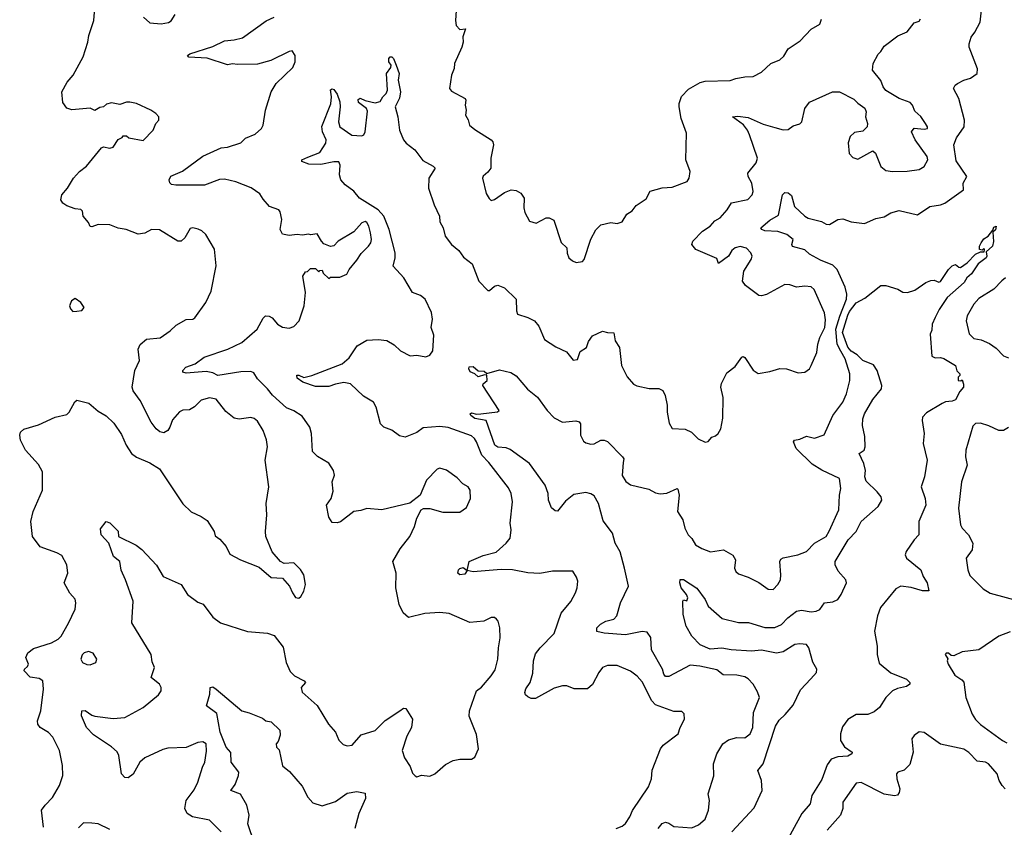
# Model space of a CAD drawing. Extents: x 2056909 to 2160450, y 827444 to 1016825.
# Tile 317 of 501: x 2133091 to 2139029, y 935713 to 940580. Entities that reach past the tile are written whole.
import ezdxf

# ---------------------------------------------------------------- set-up
doc = ezdxf.new("R2010")
doc.units = 0

msp = doc.modelspace()

# ---------------------------------------------------------------- linework, layer by layer
at = {"layer": '0CON10XD'}
for points in [[(2133235, 935712.5), (2133223.3, 935815), (2133245, 935846.7), (2133288.8, 935891.2), (2133331.2, 935965), (2133350.8, 936025), (2133348, 936085), (2133330, 936175), (2133290.8, 936255), (2133265, 936283.8), (2133213.8, 936315), (2133200.8, 936335), (2133199.2, 936355), (2133217.5, 936415), (2133234.3, 936545), (2133230, 936595), (2133208.9, 936608.9), (2133155, 936616.9), (2133118.8, 936655), (2133120, 936665), (2133138.5, 936681.5), (2133144.2, 936695), (2133128.8, 936735), (2133140, 936765), (2133175, 936790.8), (2133282.5, 936825), (2133323, 936847), (2133341.2, 936865), (2133385, 936943.3), (2133425, 937027.5), (2133430, 937065), (2133425, 937087.5), (2133394.2, 937124.2), (2133358.8, 937185), (2133382, 937245), (2133374.3, 937294.3), (2133345, 937350), (2133315, 937366.7), (2133215, 937402), (2133167.3, 937465), (2133158.9, 937555), (2133171.9, 937615), (2133227.5, 937745), (2133228.8, 937855), (2133205, 937900), (2133126, 937985), (2133095.7, 938045.7), (2133090.8, 938075), (2133095.7, 938094.3), (2133115, 938112), (2133205, 938138), (2133305, 938184.2), (2133375, 938201.2), (2133388.8, 938215), (2133422.7, 938277.3), (2133435, 938286.7), (2133508.1, 938268.1), (2133565, 938221.2), (2133612.3, 938192.3), (2133658.8, 938148.8), (2133705, 938080), (2133732.5, 938015), (2133765.8, 937965.8), (2133795, 937943.8), (2133875, 937908.8), (2133933.9, 937873.9), (2134075, 937661.2), (2134125, 937613.3), (2134185, 937586.7), (2134222.1, 937562.1), (2134264.2, 937495), (2134269.3, 937469.3), (2134298.3, 937448.3), (2134335.6, 937405.6), (2134358.8, 937358.8), (2134422.5, 937325), (2134535, 937281.2), (2134608.3, 937218.3), (2134675, 937213.8), (2134718.6, 937165), (2134735.7, 937125), (2134755, 937098), (2134775, 937094.2), (2134787.1, 937102.9), (2134804.4, 937135.6), (2134814.3, 937175), (2134804.3, 937235), (2134785, 937265.8), (2134745, 937307.1), (2134685, 937303.3), (2134663.3, 937315), (2134613, 937373), (2134576, 937465), (2134572.5, 937495), (2134581.9, 937595), (2134577.1, 937665), (2134592.5, 937765), (2134572.1, 937925), (2134585.5, 938005), (2134578.6, 938048.6), (2134559.5, 938105), (2134525, 938160), (2134505, 938177.1), (2134485, 938182.9), (2134415, 938173.1), (2134385, 938178.6), (2134335, 938218.6), (2134275, 938291.9), (2134235, 938300.6), (2134185, 938286.9), (2134145, 938246), (2134115, 938229.2), (2134075, 938225.8), (2134055, 938215.8), (2134012.4, 938167.6), (2133996, 938125), (2133983.8, 938105), (2133960.7, 938089.3), (2133935.8, 938095.8), (2133914.5, 938114.5), (2133882.9, 938155), (2133817.5, 938285), (2133775, 938343.3), (2133770, 938365), (2133785.7, 938465), (2133812.5, 938525), (2133806, 938595), (2133817, 938623), (2133854.6, 938655.4), (2133937.9, 938662.1), (2133998.8, 938705), (2134035, 938739.2), (2134095, 938773.8), (2134134.2, 938775.8), (2134146.8, 938783.2), (2134212.5, 938875), (2134245.8, 938944.2), (2134275.8, 939095.8), (2134265, 939197.5), (2134213.3, 939285), (2134188.3, 939308.3), (2134167.7, 939317.7), (2134135, 939326.2), (2134119.5, 939320.5), (2134086, 939265), (2134065, 939246), (2134044.2, 939244.2), (2133934, 939314), (2133885, 939315.8), (2133845, 939293.8), (2133805, 939286.7), (2133732.5, 939315), (2133685, 939322.9), (2133635, 939342.9), (2133564.3, 939345.7), (2133525, 939331.2), (2133515, 939333.8), (2133505, 939356.7), (2133473.8, 939395), (2133468.8, 939425), (2133460, 939435), (2133425, 939440), (2133375, 939458.6), (2133352, 939475), (2133338.6, 939495), (2133344.2, 939525), (2133379.2, 939565), (2133416, 939625), (2133451.2, 939665), (2133493.2, 939696.8), (2133585, 939806.7), (2133597, 939813), (2133635, 939806.2), (2133655, 939812), (2133685, 939857.5), (2133709.3, 939870.7), (2133715, 939880), (2133735, 939880), (2133748.3, 939868.3), (2133835, 939852.5), (2133896.7, 939915), (2133912.5, 939955), (2133930, 939975), (2133930, 939995), (2133912.5, 940015), (2133882.5, 940035), (2133795, 940074), (2133755, 940083.8), (2133735, 940083.3), (2133695, 940068.8), (2133645, 940078.8), (2133615, 940071.2), (2133595.7, 940054.3), (2133575, 940050), (2133545, 940032.5), (2133515, 940047.5), (2133405, 940036.2), (2133375.9, 940045.9), (2133350.8, 940080.8), (2133344, 940145), (2133376.8, 940203.2), (2133413.3, 940245), (2133474.2, 940355.8), (2133501.4, 940445), (2133506.9, 940485), (2133537.1, 940575), (2133547, 940673)], [(2136942.3, 935705), (2136965, 935734.6), (2136985, 935742.9), (2137005, 935738.1), (2137035, 935716.5), (2137145, 935708.9), (2137185, 935726.9), (2137225, 935762), (2137245.6, 935815), (2137250.8, 935875), (2137243.8, 935915), (2137276.4, 936023.6), (2137275.6, 936095), (2137294.4, 936155), (2137331.4, 936215), (2137365, 936238.8), (2137415, 936254.2), (2137465, 936251.4), (2137496.7, 936275), (2137512.2, 936315), (2137516.4, 936405), (2137551.5, 936495), (2137540.7, 936529.3), (2137513.3, 936575), (2137485, 936606.7), (2137465, 936618.5), (2137415, 936629.5), (2137332.4, 936632.4), (2137295, 936661.4), (2137193.5, 936683.5), (2137135, 936690.4), (2137005, 936621.1), (2136985, 936621.4), (2136975.6, 936635), (2136968.5, 936665), (2136901.7, 936781.7), (2136896.4, 936856.4), (2136875, 936888.8), (2136845, 936892), (2136745, 936872.8), (2136615, 936882.1), (2136572.2, 936892.2), (2136571.8, 936915), (2136592.7, 936937.3), (2136625, 936955.5), (2136673.4, 936966.6), (2136692.6, 936987.4), (2136714.1, 937065.9), (2136762.5, 937165), (2136739.1, 937275), (2136712.3, 937372.3), (2136681.8, 937425), (2136666.9, 937485), (2136610.5, 937560.5), (2136581.4, 937665), (2136555, 937710), (2136535, 937723.2), (2136505, 937729.6), (2136432.3, 937717.7), (2136381.7, 937678.3), (2136335, 937617.5), (2136319.3, 937619.3), (2136298.8, 937638.8), (2136280.8, 937685), (2136277.5, 937725), (2136260.8, 937775), (2136165.7, 937905.7), (2136049.3, 937989.3), (2136025, 937999.1), (2135975, 938003.8), (2135957.1, 938015), (2135905, 938164), (2135835, 938175.6), (2135810.6, 938195), (2135806.7, 938205), (2135815, 938211.2), (2135845, 938201.9), (2135872.5, 938205), (2135973.3, 938216.7), (2135982.5, 938225), (2135884.5, 938375), (2135886.2, 938385), (2135910, 938405), (2135907.5, 938437.5), (2135895, 938440), (2135855, 938428), (2135835.8, 938445.8), (2135807.1, 938457.1), (2135799.2, 938475), (2135802.1, 938487.9), (2135825, 938490.6), (2135855, 938463.3), (2135891.7, 938461.7), (2135908.3, 938448.3), (2135985, 938469.2), (2136053.2, 938453.2), (2136085, 938434), (2136152.9, 938352.9), (2136214.2, 938305), (2136271.1, 938225), (2136315, 938180), (2136365, 938154.3), (2136445, 938162.5), (2136465.5, 938155.5), (2136473.8, 938143.8), (2136472, 938075), (2136490.3, 938040.3), (2136505, 938029.2), (2136535, 938021.4), (2136555, 938023.1), (2136595, 938045.7), (2136615, 938045.6), (2136635, 938036.9), (2136726.7, 937945), (2136733.6, 937933.6), (2136730.7, 937910.7), (2136723.7, 937833.7), (2136746.9, 937796.9), (2136775, 937775.6), (2136885, 937750), (2136925, 937729.2), (2136952.6, 937722.6), (2136992.8, 937727.2), (2137055, 937753.8), (2137060, 937750), (2137068.5, 937715), (2137058.1, 937615), (2137089.2, 937565), (2137101.4, 937515), (2137122.9, 937475), (2137145, 937452.5), (2137167.5, 937415), (2137205, 937391.9), (2137256.6, 937373.4), (2137335, 937385.8), (2137392.5, 937352.5), (2137408.1, 937325), (2137402, 937275), (2137410, 937255), (2137425, 937240), (2137485, 937220), (2137547.9, 937187.9), (2137605, 937148), (2137634.1, 937145.9), (2137664, 937175), (2137678.6, 937205), (2137681.9, 937235), (2137675.8, 937314.2), (2137681.2, 937328.8), (2137695, 937337.5), (2137783.8, 937353.8), (2137835, 937374.2), (2137884.1, 937425.9), (2137954, 937466), (2137973.5, 937496.5), (2138030.4, 937625), (2138034.6, 937715), (2138043.5, 937755), (2138034.2, 937815), (2137927.5, 937865), (2137870.7, 937900.7), (2137774, 937995), (2137757.5, 938035), (2137764.5, 938045.5), (2137795, 938051.4), (2137835, 938069.1), (2137885, 938058.1), (2137942.7, 938077.3), (2137995.4, 938195), (2138055.5, 938275), (2138077.3, 938325), (2138097.1, 938405), (2138098.1, 938445), (2138068.8, 938535), (2138043, 938583), (2138021.9, 938625), (2138012.7, 938715), (2138036, 938794), (2138077.2, 938895), (2138079.8, 938925), (2138068.4, 938968.4), (2138021, 939075), (2137995, 939101.2), (2137921.2, 939131.2), (2137855, 939167.6), (2137825, 939192), (2137752.2, 939212.2), (2137747.8, 939225), (2137756.4, 939255), (2137717.1, 939285), (2137663.5, 939303.5), (2137585, 939307.3), (2137566, 939315), (2137560, 939325), (2137615, 939371.5), (2137667.8, 939402.2), (2137690.8, 939525), (2137705, 939539.2), (2137725, 939535.6), (2137745, 939521.2), (2137764.4, 939455), (2137825.6, 939395), (2137845, 939383.2), (2137926.2, 939363.8), (2137955, 939348.1), (2137975, 939345.7), (2138024.2, 939375.8), (2138055, 939380), (2138105, 939361.9), (2138185, 939352.5), (2138255, 939381.2), (2138305, 939392.5), (2138345, 939415.8), (2138395, 939430), (2138505, 939403.8), (2138580, 939455), (2138645, 939464.4), (2138671.2, 939475), (2138782.5, 939555), (2138781.2, 939595), (2138802, 939635), (2138739.5, 939729.5), (2138724, 939825), (2138741.2, 939868.8), (2138787.8, 939935), (2138789.5, 939975), (2138754.7, 940104.7), (2138722.9, 940165), (2138732.5, 940185), (2138746, 940195), (2138785, 940215.6), (2138825, 940227.5), (2138864.3, 940255), (2138866.9, 940283.1), (2138817.9, 940415), (2138816.5, 940435), (2138828.1, 940475), (2138851.9, 940505), (2138882.9, 940565), (2138894.4, 940675)], [(2133836.7, 940595), (2133875, 940560), (2133943.9, 940553.9), (2133987.3, 940562.7), (2134005, 940573.3), (2134027.9, 940612.1)], [(2134103.3, 937115), (2134165, 937070), (2134197.3, 937057.3), (2134255, 936980), (2134302.5, 936945), (2134465, 936892), (2134585, 936882), (2134625, 936868.8), (2134679.1, 936799.1), (2134698.5, 936705), (2134721.7, 936651.7), (2134747.8, 936625), (2134805.7, 936595), (2134814.3, 936585), (2134788, 936555), (2134795, 936526.2), (2134885.8, 936445.8), (2134953.3, 936335), (2134996.1, 936286.1), (2135015, 936237.5), (2135042.3, 936212.3), (2135065, 936203.8), (2135095, 936206.7), (2135150.9, 936269.1), (2135235, 936295.7), (2135295, 936357.1), (2135383.3, 936415), (2135405, 936431.2), (2135418.8, 936428.8), (2135458.8, 936365), (2135453.8, 936315), (2135425, 936262.5), (2135398, 936175), (2135411.7, 936131.7), (2135445, 936080), (2135458.8, 936038.8), (2135475, 936023.3), (2135485, 936017.5), (2135515, 936026.7), (2135565, 936021.2), (2135595, 936034), (2135658.7, 936091.3), (2135704.6, 936115.4), (2135745, 936124.2), (2135815, 936123.8), (2135836.7, 936135), (2135856.9, 936185), (2135845, 936272.5), (2135801.7, 936381.7), (2135803.8, 936415), (2135845.6, 936534.4), (2135875, 936558), (2135934, 936625), (2135957.6, 936662.4), (2135974.3, 936725), (2135978.1, 936795), (2135989.2, 936855), (2135986.2, 936915), (2135976.7, 936955), (2135966.4, 936966.4), (2135955, 936976.7), (2135935, 936976.7), (2135890, 936955), (2135805, 936947.5), (2135680.3, 937000.3), (2135625, 937006.7), (2135535, 937000.6), (2135435, 936976), (2135404.2, 937004.2), (2135379.2, 937055), (2135360, 937155), (2135362, 937245), (2135341.2, 937315), (2135385, 937390), (2135444, 937465), (2135472.5, 937525), (2135486, 937575), (2135512.5, 937625), (2135527, 937633), (2135563.6, 937633.6), (2135642.7, 937612.7), (2135745, 937611.9), (2135785, 937639.2), (2135809.4, 937695), (2135807.1, 937745), (2135795.8, 937765), (2135763.2, 937783.2), (2135729.4, 937819.4), (2135664.5, 937864.5), (2135625, 937876.9), (2135609.4, 937870.6), (2135544.2, 937805), (2135506.2, 937713.8), (2135443.9, 937666.1), (2135275, 937626), (2135185, 937634), (2135149.1, 937620.9), (2135105, 937615.8), (2135025, 937553.3), (2135005, 937546.7), (2134975, 937550), (2134955, 937582.5), (2134941.2, 937655), (2134970, 937695), (2134980.8, 937739.2), (2134974.5, 937794.5), (2134988.6, 937835), (2134982.7, 937862.7), (2134955, 937907.5), (2134887.7, 937947.7), (2134857.1, 937977.1), (2134850.5, 938085), (2134840, 938125), (2134795, 938190), (2134745, 938221.9), (2134700.6, 938240.6), (2134616.2, 938316.2), (2134586.2, 938355), (2134525.5, 938415.5), (2134502.1, 938452.1), (2134485, 938459.4), (2134425, 938458.5), (2134285.6, 938435.6), (2134255, 938450.6), (2134215, 938460), (2134095, 938448.7), (2134075.7, 938455), (2134075.5, 938465), (2134093.1, 938485), (2134150, 938505), (2134204, 938545), (2134346, 938595), (2134430.8, 938635), (2134524, 938715), (2134558.6, 938781.4), (2134574.2, 938795.8), (2134595, 938794), (2134613, 938783), (2134645.8, 938745.8), (2134675, 938726.2), (2134715, 938721.2), (2134745, 938730), (2134776, 938765), (2134806.2, 938855), (2134813.8, 938935), (2134797.5, 939035), (2134815, 939060), (2134827, 939063), (2134845, 939080), (2134875, 939080), (2134895, 939060), (2134901.7, 939068.3), (2134915, 939070), (2134921.7, 939051.7), (2134955, 939020), (2134965, 939027.5), (2135021.7, 939028.3), (2135063, 939047), (2135077.5, 939075), (2135125, 939130), (2135149.7, 939170.3), (2135195, 939214.2), (2135208.2, 939235), (2135211.8, 939255), (2135206.8, 939295), (2135197.3, 939335), (2135185, 939358.5), (2135175, 939363.6), (2135155, 939356.5), (2135105, 939301.2), (2135012.5, 939245), (2134985, 939216.7), (2134965, 939212.5), (2134925, 939230), (2134910, 939245), (2134885, 939290), (2134845, 939282.5), (2134835, 939287.5), (2134795, 939281.2), (2134765, 939286.2), (2134715, 939278.8), (2134675, 939287.5), (2134661.2, 939315), (2134672.5, 939375), (2134662.3, 939422.3), (2134653.6, 939433.6), (2134597.5, 939455), (2134558.8, 939498.8), (2134540, 939530), (2134487.1, 939567.1), (2134395, 939602.7), (2134325, 939619.6), (2134295, 939616.6), (2134205, 939582.3), (2134095, 939582.2), (2134031.9, 939581.9), (2134007.3, 939587.3), (2133997.3, 939597.3), (2133992.5, 939615), (2134002.6, 939637.4), (2134072.8, 939667.2), (2134195, 939757.8), (2134305, 939806.9), (2134345, 939811.5), (2134425, 939838.6), (2134453.5, 939866.5), (2134510.9, 939889.1), (2134550, 939925), (2134560, 939945), (2134572.5, 940035), (2134606.7, 940145), (2134636.7, 940195), (2134737.3, 940292.7), (2134751.2, 940325), (2134751.2, 940365), (2134735, 940392), (2134715, 940387.8), (2134605, 940334.2), (2134525, 940312), (2134405, 940309.2), (2134375, 940314.2), (2134345, 940308.6), (2134221.1, 940348.9), (2134110, 940355), (2134103.8, 940365), (2134116.7, 940375), (2134255, 940418), (2134325, 940452.5), (2134385, 940457.5), (2134435, 940470.6), (2134576.5, 940573.5), (2134625, 940595.8)], [(2135723.3, 940635), (2135718.8, 940575), (2135724.1, 940544.1), (2135745, 940520), (2135780, 940525), (2135764.1, 940475.9), (2135766, 940445), (2135758, 940415), (2135714, 940315), (2135711.2, 940285), (2135694, 940245), (2135683.8, 940165), (2135695, 940150), (2135776.7, 940105), (2135781.2, 940095), (2135776.7, 940065), (2135782.5, 940035), (2135780, 940005), (2135795.9, 939975.9), (2135803.8, 939945), (2135835, 939918.8), (2135935, 939856), (2135944.1, 939844.1), (2135948, 939825), (2135931.9, 939745), (2135932.5, 939685), (2135915, 939660.8), (2135885, 939636.7), (2135881.2, 939625), (2135905, 939532.5), (2135921.7, 939501.7), (2135935, 939490), (2135955, 939496.7), (2136015, 939538.8), (2136055, 939553.8), (2136085, 939551.2), (2136114.1, 939534.1), (2136133.8, 939505), (2136132, 939445), (2136137.7, 939417.7), (2136165.9, 939365.9), (2136205, 939354.2), (2136265, 939386.2), (2136285, 939386.2), (2136311.7, 939371.7), (2136356.1, 939236.1), (2136390, 939205), (2136392.3, 939172.3), (2136403.3, 939145), (2136425, 939127.5), (2136447, 939117), (2136485, 939122), (2136496, 939135), (2136535, 939257.5), (2136566.4, 939313.6), (2136595, 939343.3), (2136655, 939356.7), (2136695, 939352.5), (2136725, 939362.5), (2136752.3, 939407.7), (2136785, 939427.5), (2136809.5, 939460.5), (2136869.5, 939500.5), (2136893.9, 939546.1), (2136965, 939566), (2137025, 939571.2), (2137116.7, 939605), (2137129.2, 939625), (2137134.3, 939665), (2137108.5, 939735), (2137112.7, 939895), (2137079.2, 939985), (2137067.9, 940055), (2137068.5, 940075), (2137082.7, 940117.3), (2137125, 940161.1), (2137195, 940201.4), (2137225, 940208.6), (2137375, 940212.5), (2137410, 940225), (2137465, 940235.7), (2137515, 940237.1), (2137565, 940262.9), (2137620, 940315), (2137675, 940338), (2137699.3, 940360.7), (2137725, 940404.2), (2137797.7, 940452.3), (2137865, 940523.3), (2137916.4, 940553.6), (2137926.4, 940583.6)], [(2134828.8, 939751.2), (2134900.6, 939779.4), (2134936.4, 939835), (2134939.2, 939855), (2134916.9, 939905), (2134913.7, 939936.3), (2134966.7, 940073.3), (2134971.5, 940115), (2134965, 940156.2), (2134975, 940164), (2134985, 940160), (2135005, 940131.2), (2135021.8, 940085), (2135024.4, 940055), (2135013.5, 939965), (2135021.4, 939935), (2135094.5, 939884.5), (2135155, 939879.5), (2135165.6, 939885), (2135175.3, 939904.7), (2135187.9, 940027.9), (2135181.4, 940045), (2135135, 940080), (2135132.1, 940097.9), (2135145, 940107.5), (2135173.7, 940093.7), (2135235, 940079.4), (2135265, 940086.2), (2135280.6, 940115), (2135301.9, 940135), (2135309.6, 940155), (2135303.3, 940255), (2135328.3, 940291.7), (2135330.8, 940305), (2135317.8, 940325), (2135317.1, 940345), (2135325, 940356.2), (2135335, 940356.2), (2135345.4, 940345.4), (2135360.6, 940305), (2135378.5, 940255), (2135373.6, 940215), (2135388.1, 940145), (2135382.2, 940107.8), (2135355.6, 940054.4), (2135370.6, 939995), (2135380.6, 939915), (2135405, 939856.7), (2135422.5, 939835), (2135473.8, 939795), (2135522.2, 939732.2), (2135585, 939696.9), (2135595.7, 939685), (2135558.1, 939625), (2135555.6, 939565), (2135589.5, 939465), (2135623.3, 939395), (2135625, 939362.5), (2135644, 939325), (2135657.5, 939275), (2135694, 939225), (2135738.9, 939188.9), (2135767.9, 939147.9), (2135818.8, 939108.8), (2135860, 939005), (2135915, 938947.5), (2135925, 938947.5), (2135955, 938973.8), (2135975, 938980), (2136015, 938964.2), (2136085.8, 938895), (2136086, 938825), (2136093.3, 938805), (2136155, 938785.8), (2136195.5, 938765.5), (2136222.4, 938732.4), (2136255, 938653.3), (2136325, 938607.5), (2136388.3, 938578.3), (2136428.3, 938528.3), (2136455, 938532.5), (2136470.8, 938579.2), (2136510, 938605), (2136520.3, 938639.7), (2136545, 938673.8), (2136605, 938703.3), (2136635, 938693.8), (2136673.6, 938693.6), (2136682.5, 938645), (2136708, 938605), (2136721.2, 938495), (2136755, 938427.5), (2136793.6, 938383.6), (2136813.6, 938373.6), (2136887, 938357), (2136945, 938358), (2136968.8, 938345), (2136984, 938315), (2136996.6, 938256.6), (2136995.6, 938215), (2137007.3, 938147.3), (2137026.2, 938116.2), (2137105, 938112), (2137143, 938093), (2137183.4, 938053.4), (2137225, 938033.3), (2137242, 938038), (2137265, 938063.3), (2137288, 938072), (2137304, 938086), (2137318.8, 938115), (2137331.2, 938178.8), (2137332.7, 938302.7), (2137320, 938365), (2137323, 938387), (2137355, 938451.2), (2137405, 938490), (2137445, 938546.7), (2137455, 938550), (2137465, 938543.3), (2137515, 938467.5), (2137545, 938447.5), (2137615, 938458.8), (2137675, 938478), (2137715, 938475.7), (2137785, 938452.5), (2137825, 938456.2), (2137853.8, 938475), (2137864.3, 938495.7), (2137898.2, 938575), (2137903.4, 938623.4), (2137916, 938664), (2137946.8, 938725), (2137951.1, 938771.1), (2137943.9, 938813.9), (2137883, 938953), (2137865, 938970.6), (2137825, 938974.3), (2137775, 938967.5), (2137735, 938982), (2137705, 938983.8), (2137595, 938922.9), (2137565, 938916), (2137548.6, 938918.6), (2137467.3, 938977.3), (2137450, 939005), (2137458.6, 939065), (2137502.9, 939135), (2137508.6, 939155), (2137499.4, 939175), (2137473.8, 939203.8), (2137435, 939213.5), (2137405, 939204.4), (2137385, 939188.6), (2137365, 939154.2), (2137305, 939110), (2137295, 939140), (2137169.4, 939195), (2137144.5, 939225), (2137150, 939245), (2137208.9, 939305), (2137254.4, 939335), (2137282.4, 939367.6), (2137315, 939385.8), (2137356.6, 939433.4), (2137383.4, 939476.6), (2137483, 939497), (2137508, 939525), (2137514.2, 939545), (2137505.9, 939594.1), (2137484.2, 939635), (2137481.4, 939655), (2137533.2, 939716.8), (2137541.1, 939745), (2137493.1, 939885), (2137480, 939915), (2137455.8, 939945.8), (2137390, 939995), (2137422.1, 939997.9), (2137485, 939990), (2137575, 939951.1), (2137645, 939930), (2137695, 939916.2), (2137725, 939918), (2137755, 939940), (2137795, 939952.5), (2137807.5, 939965), (2137825.8, 940044.2), (2137855, 940083.3), (2137993.3, 940145), (2138035, 940145.7), (2138121.3, 940101.3), (2138145, 940076.2), (2138187, 940047), (2138196.2, 940025), (2138192.5, 939995), (2138204, 939955), (2138202, 939935), (2138175, 939908.8), (2138125, 939900), (2138098.9, 939875), (2138087.5, 939837.5), (2138093, 939773), (2138115, 939750), (2138145, 939740), (2138235, 939790), (2138251.2, 939775), (2138284.3, 939695), (2138315, 939671.5), (2138355, 939664.5), (2138443.6, 939666.4), (2138515, 939676.5), (2138545.7, 939694.3), (2138567.5, 939735), (2138563.5, 939755), (2138492, 939855), (2138470, 939905), (2138485, 939926.7), (2138545, 939920), (2138565, 939923.3), (2138565.8, 939935), (2138554.2, 939955), (2138525, 939996.2), (2138489.3, 940029.3), (2138476.2, 940065), (2138461.7, 940081.7), (2138394.4, 940104.4), (2138315, 940153.8), (2138299.2, 940175), (2138285, 940212.5), (2138233.3, 940275), (2138238, 940315), (2138267.7, 940372.3), (2138285, 940387.5), (2138305, 940420), (2138387.7, 940482.3), (2138443, 940507), (2138485, 940560), (2138515, 940570), (2138524.3, 940585.7)], [(2136688.8, 935705), (2136725, 935718.5), (2136744.4, 935735), (2136771.4, 935775), (2136786.8, 935813.2), (2136883.2, 935956.8), (2136900.8, 936005), (2136905, 936057.5), (2136956.2, 936185), (2136972.3, 936207.7), (2137062.5, 936275), (2137073.8, 936315), (2137100, 936365), (2137097.3, 936397.3), (2137085, 936410), (2137035, 936410.8), (2136925, 936451.1), (2136903.8, 936475), (2136845, 936589.2), (2136813.8, 936623.8), (2136774.5, 936654.5), (2136695, 936686.9), (2136635, 936688.1), (2136606, 936675), (2136583.1, 936645), (2136545, 936573.3), (2136515, 936546.2), (2136435, 936546.2), (2136390, 936565), (2136365, 936565.8), (2136315, 936550.8), (2136202.1, 936487.9), (2136175, 936489.6), (2136155, 936498.2), (2136141.1, 936511.1), (2136137.5, 936525), (2136143.2, 936546.8), (2136169.6, 936585), (2136185, 936642.5), (2136190.5, 936715), (2136202, 936758), (2136229.2, 936795), (2136315, 936881.2), (2136357.3, 937002.7), (2136415, 937073.8), (2136443.8, 937125), (2136453.3, 937155), (2136456.1, 937196.1), (2136449.5, 937219.5), (2136425.8, 937255.8), (2136305, 937256.8), (2136227.6, 937242.4), (2136155, 937246.1), (2136063.3, 937263.3), (2135995, 937265.3), (2135825, 937251.5), (2135790, 937260), (2135775, 937237.5), (2135745, 937234), (2135733.3, 937245), (2135736.7, 937265), (2135745, 937273.3), (2135765, 937277.5), (2135790, 937260), (2135801.2, 937315), (2135885, 937351.1), (2135965, 937370.6), (2136024.2, 937425), (2136048, 937455), (2136054, 937505), (2136048.5, 937545), (2136061.9, 937675), (2136055.7, 937725), (2136039.4, 937759.4), (2135920.9, 937910.9), (2135877.5, 937955), (2135845.4, 938035.4), (2135834.3, 938055), (2135815, 938071.8), (2135675, 938121.2), (2135625, 938128.2), (2135525, 938119.4), (2135485, 938091.9), (2135415, 938062.9), (2135382.1, 938072.1), (2135335.7, 938105.7), (2135287.5, 938125), (2135266.7, 938145), (2135241.4, 938245), (2135224, 938275), (2135165, 938310.8), (2135085, 938384.4), (2135045, 938393.1), (2134995, 938384.2), (2134955, 938368.9), (2134875, 938368.2), (2134798.8, 938395), (2134765, 938418.8), (2134762.7, 938437.3), (2134775, 938438), (2134804, 938424), (2134852.5, 938435), (2135035.8, 938505), (2135078.1, 938541.9), (2135125.6, 938614.4), (2135185, 938648.1), (2135252.6, 938652.6), (2135305, 938645.5), (2135349.3, 938619.3), (2135387.5, 938585), (2135445, 938553.9), (2135485, 938558.2), (2135541.1, 938548.9), (2135565, 938558), (2135582.2, 938585), (2135588.1, 938678.1), (2135571.8, 938725), (2135580, 938775), (2135573.8, 938815), (2135537.1, 938895), (2135508.2, 938918.2), (2135459.5, 938935), (2135408.2, 939025), (2135342.7, 939095), (2135355.4, 939145), (2135355.8, 939175), (2135318.5, 939315), (2135286.1, 939396.1), (2135253.5, 939433.5), (2135140, 939505), (2135106.9, 939546.9), (2135054, 939585), (2135027.5, 939615), (2135020, 939645), (2135023.9, 939703.9), (2135015, 939723.3), (2134985, 939722.9), (2134907, 939707), (2134835, 939710), (2134793.3, 939725), (2134793.3, 939735), (2134828.8, 939751.2)], [(2137385.5, 935685), (2137519.9, 935830.1), (2137569.2, 935935), (2137565.3, 935995.3), (2137542.5, 936055), (2137574.7, 936095.3), (2137648.9, 936321.1), (2137671.3, 936358.7), (2137708, 936392), (2137755, 936448.1), (2137799.8, 936540.2), (2137861.7, 936608.3), (2137896.5, 936645), (2137899.2, 936665), (2137875, 936707.1), (2137850.9, 936795), (2137835, 936813.6), (2137795, 936818.4), (2137765.8, 936814.2), (2137695, 936770.9), (2137655, 936761.9), (2137565, 936779.7), (2137505, 936774.6), (2137382.4, 936782.4), (2137325, 936792.8), (2137255.4, 936785.4), (2137195, 936811.4), (2137144.4, 936864.4), (2137109.4, 936925), (2137092.2, 936995), (2137090, 937075), (2137095, 937082.5), (2137115, 937077.5), (2137121.2, 937095), (2137112.5, 937115), (2137080, 937155), (2137072.5, 937185), (2137074.4, 937205.6), (2137095, 937205.6), (2137174.6, 937154.6), (2137225.8, 937085), (2137243.8, 937045), (2137328.3, 936971.7), (2137425, 936946.7), (2137485.9, 936945.9), (2137585, 936916.9), (2137645, 936916.2), (2137685.6, 936935), (2137723.8, 936975), (2137775, 937014.6), (2137805, 937021.2), (2137865, 937011.8), (2137895, 937015.6), (2137915.8, 937025), (2137945, 937066), (2137995, 937072), (2138025, 937086), (2138045.6, 937115), (2138078.1, 937185), (2138073.1, 937205), (2138026.8, 937256.8), (2138009.1, 937295), (2138008.2, 937315), (2138087.8, 937445), (2138135.2, 937494.8), (2138164.7, 937555.3), (2138267.8, 937645), (2138291.1, 937685), (2138285.5, 937705), (2138262.7, 937735), (2138195, 937798.6), (2138188.2, 937825), (2138192.2, 937862.2), (2138181.1, 937905), (2138153.1, 937965), (2138183.9, 937986.1), (2138190.7, 938005), (2138187.5, 938067.5), (2138173.3, 938135), (2138175.8, 938175), (2138185.7, 938205), (2138235, 938290), (2138287.8, 938355), (2138290.9, 938375), (2138261.7, 938465), (2138239.8, 938499.8), (2138175.4, 938525), (2138141, 938561), (2138105, 938581.3), (2138085, 938606.5), (2138053.3, 938695), (2138085, 938799.4), (2138095, 938822.2), (2138135, 938873.5), (2138187.8, 938902.2), (2138285, 938977.5), (2138315, 938978.8), (2138385.8, 938955), (2138417.1, 938937.1), (2138445, 938936.4), (2138490, 938950), (2138555, 938995.6), (2138585, 939008.6), (2138605, 939010), (2138635, 938998.8), (2138645, 939001.2), (2138692.5, 939075), (2138715, 939096.9), (2138735, 939103.8), (2138755, 939087.5), (2138765, 939086.7), (2138805.4, 939114.6), (2138855, 939167.5), (2138885, 939180), (2138908.3, 939181.7), (2138910, 939195), (2138905, 939200), (2138895, 939190), (2138880, 939195), (2138880, 939215), (2138888.8, 939235), (2138905, 939260), (2138931.2, 939275), (2138959.3, 939310.7), (2138965, 939328.8), (2138980, 939335), (2138975.7, 939314.3), (2138960.7, 939299.3), (2138963.1, 939243.1), (2138957.7, 939215), (2138920, 939180), (2138923.1, 939155), (2138918.5, 939145), (2138871.8, 939108.2), (2138830.8, 939049.2), (2138802, 939025), (2138787.5, 938995), (2138684.5, 938905.5), (2138635.9, 938834.1), (2138611.8, 938785), (2138594.6, 938745.4), (2138591.2, 938708.8), (2138580.8, 938685), (2138591.7, 938551.7), (2138612.3, 938542.3), (2138645, 938544), (2138665, 938537.5), (2138735, 938495.8), (2138743, 938463), (2138760, 938445), (2138760, 938435), (2138750, 938425), (2138750, 938405), (2138767.5, 938402.5), (2138775, 938410), (2138783.3, 938383.3), (2138782, 938365), (2138761.1, 938338.9), (2138735, 938288.9), (2138715, 938280), (2138675, 938276.5), (2138653.8, 938266.2), (2138558.7, 938211.3), (2138536.5, 938185), (2138534.4, 938165), (2138546, 938085), (2138540, 938025), (2138564.6, 937925), (2138546.9, 937825), (2138527.2, 937765), (2138551.1, 937695), (2138555.4, 937655), (2138513.8, 937555), (2138512.5, 937475), (2138484.7, 937445.3), (2138437.1, 937375), (2138430.8, 937355), (2138440, 937335), (2138525, 937264), (2138539.2, 937225), (2138564.4, 937185), (2138573, 937137), (2138535, 937136.9), (2138468, 937158), (2138405, 937166.1), (2138375, 937150), (2138282.2, 937037.8), (2138265, 936987.5), (2138246.9, 936895), (2138261.9, 936805), (2138261.5, 936755), (2138275, 936702.5), (2138345, 936642.9), (2138440, 936605), (2138460, 936585), (2138460, 936575), (2138439.5, 936560.5), (2138385, 936550), (2138355, 936534.4), (2138315, 936494.3), (2138276.2, 936433.8), (2138245, 936408.1), (2138205, 936391.9), (2138135, 936392.5), (2138085, 936362.9), (2138052.6, 936317.4), (2138041.6, 936275), (2138040.4, 936235), (2138065, 936196.7), (2138112, 936165), (2138110, 936155), (2138085, 936142.2), (2138025, 936137.3), (2137985, 936122.5), (2137960.1, 936089.9), (2137928.7, 936001.3), (2137867.5, 935905), (2137857.7, 935855), (2137807.2, 935795), (2137703.6, 935605)], [(2139036.1, 939023.9), (2139013.3, 939006.7), (2138965.3, 938954.8), (2138875, 938899.4), (2138844.5, 938865), (2138804.4, 938795), (2138798.1, 938765), (2138817.5, 938687.5), (2138845, 938658), (2138890.3, 938650.3), (2138938.6, 938628.6), (2138980.3, 938600.3), (2139025, 938554.3), (2139055, 938542.5)], [(2133411.7, 938821.7), (2133435, 938823.3), (2133465, 938826.7), (2133480, 938845), (2133460, 938875), (2133425, 938900), (2133404.2, 938885.8), (2133390.8, 938855), (2133397.1, 938837.1), (2133411.7, 938821.7)], [(2139055, 938121.4), (2139025, 938104.2), (2138995, 938104), (2138935, 938132.9), (2138885, 938148.6), (2138855, 938146.2), (2138839.7, 938130.3), (2138797.5, 937985), (2138794.2, 937945), (2138804.1, 937894.1), (2138771.4, 937795), (2138753.4, 937636.6), (2138764.5, 937534.5), (2138774.2, 937515), (2138813.1, 937475), (2138838.6, 937425), (2138835.7, 937385), (2138798.8, 937335), (2138808, 937265), (2138820.9, 937230.9), (2138900.6, 937150.6), (2138944.6, 937124.6), (2139115, 937077.8)], [(2134305, 935686.2), (2134235, 935755.8), (2134133.8, 935775), (2134101.2, 935795), (2134086, 935825), (2134094, 935875), (2134142.6, 935937.4), (2134165.8, 935985), (2134192.5, 936075), (2134207.8, 936105), (2134217.6, 936172.4), (2134216.4, 936216.4), (2134195, 936226.9), (2134165, 936224.3), (2134095, 936194), (2133985, 936188.8), (2133955, 936181.2), (2133845, 936130.6), (2133815.4, 936104.6), (2133775, 936031.9), (2133745, 936011.4), (2133725, 936012.9), (2133704.4, 936034.4), (2133688.6, 936145), (2133678, 936168), (2133645, 936198), (2133535, 936270.8), (2133493.9, 936313.9), (2133463.2, 936385), (2133465.6, 936414.4), (2133486.1, 936416.1), (2133525, 936388.1), (2133545, 936381.5), (2133655, 936368.2), (2133725, 936374.4), (2133835, 936434.4), (2133928.3, 936511.7), (2133943.8, 936535), (2133943.8, 936555), (2133934.2, 936575), (2133905, 936597.3), (2133883.1, 936615), (2133904, 936675), (2133889.7, 936709.7), (2133884.2, 936755), (2133767.1, 936945), (2133775.6, 937075), (2133729.4, 937205), (2133702.6, 937262.6), (2133695.6, 937315), (2133656.9, 937345), (2133628, 937425), (2133582.9, 937475), (2133578.3, 937511.7), (2133612.5, 937555), (2133635, 937548), (2133685, 937496.7), (2133686.2, 937465), (2133793.2, 937413.2), (2133827.4, 937387.4), (2133915, 937293.3), (2133956.7, 937225), (2134065.6, 937175.6), (2134103.3, 937115)], [(2139065, 936890.9), (2138995.4, 936864.6), (2138875, 936782.2), (2138775, 936769.2), (2138725, 936746.7), (2138708.3, 936748.3), (2138691.7, 936761.7), (2138678.3, 936761.7), (2138672.5, 936755), (2138687.5, 936727.5), (2138683.8, 936715), (2138691.2, 936695), (2138730.3, 936630.3), (2138772.2, 936602.2), (2138785, 936586.7), (2138796.5, 936495), (2138834.6, 936395), (2138855, 936362.7), (2138885, 936333.1), (2139018.6, 936235), (2139045, 936221.8)], [(2133515, 936692.5), (2133550, 936705), (2133556.7, 936725), (2133533, 936763), (2133505, 936772.5), (2133480, 936765), (2133467, 936753), (2133460, 936725), (2133470, 936705), (2133495, 936693.3), (2133515, 936692.5)], [(2134506.7, 935615), (2134466.7, 935733.3), (2134473.8, 935785), (2134460, 935845), (2134422.4, 935912.4), (2134364.2, 935935), (2134389.4, 935970.6), (2134410, 936025), (2134411.5, 936045), (2134365.2, 936105), (2134364.1, 936164.1), (2134336.2, 936196.2), (2134299.7, 936285), (2134279.2, 936399.2), (2134217.5, 936445), (2134236.7, 936515), (2134240, 936555), (2134255, 936560), (2134275.8, 936545.8), (2134431.4, 936415), (2134475, 936403.4), (2134555, 936370), (2134575, 936354.8), (2134608.1, 936348.1), (2134658.8, 936298.8), (2134662.5, 936267.5), (2134649.5, 936230.5), (2134637.5, 936215), (2134640, 936195), (2134655, 936180), (2134675, 936082.5), (2134718.7, 936048.7), (2134795, 935960.8), (2134828.6, 935895), (2134859.3, 935859.3), (2134915, 935842), (2134995, 935867.1), (2135065, 935917.5), (2135125, 935929.2), (2135175, 935917.5), (2135176.1, 935886.1), (2135136.9, 935795), (2135111.4, 935705)], [(2139033.7, 935943.7), (2139015, 935964.3), (2138998.2, 935995), (2138986.4, 936035), (2138934.3, 936095), (2138915, 936104.6), (2138865, 936111.4), (2138815, 936163.1), (2138785, 936183.3), (2138644.4, 936214.4), (2138545, 936284.2), (2138515, 936287.1), (2138486, 936265), (2138470.8, 936245), (2138480, 936165), (2138458.3, 936091.7), (2138425, 936056.7), (2138386.1, 936043.9), (2138378.8, 936035), (2138380, 936005), (2138398.1, 935945), (2138395, 935922.5), (2138385, 935906.2), (2138367.3, 935902.7), (2138305, 935911.9), (2138165, 935982), (2138135, 935978.6), (2138056, 935865), (2138054.2, 935825), (2138040, 935785), (2137960, 935695)], [(2133635, 935700), (2133565, 935734.2), (2133525, 935738.1), (2133475, 935739.5), (2133445, 935710)]]:
    msp.add_lwpolyline(points, dxfattribs=at)

doc.saveas('drawing.dxf')
